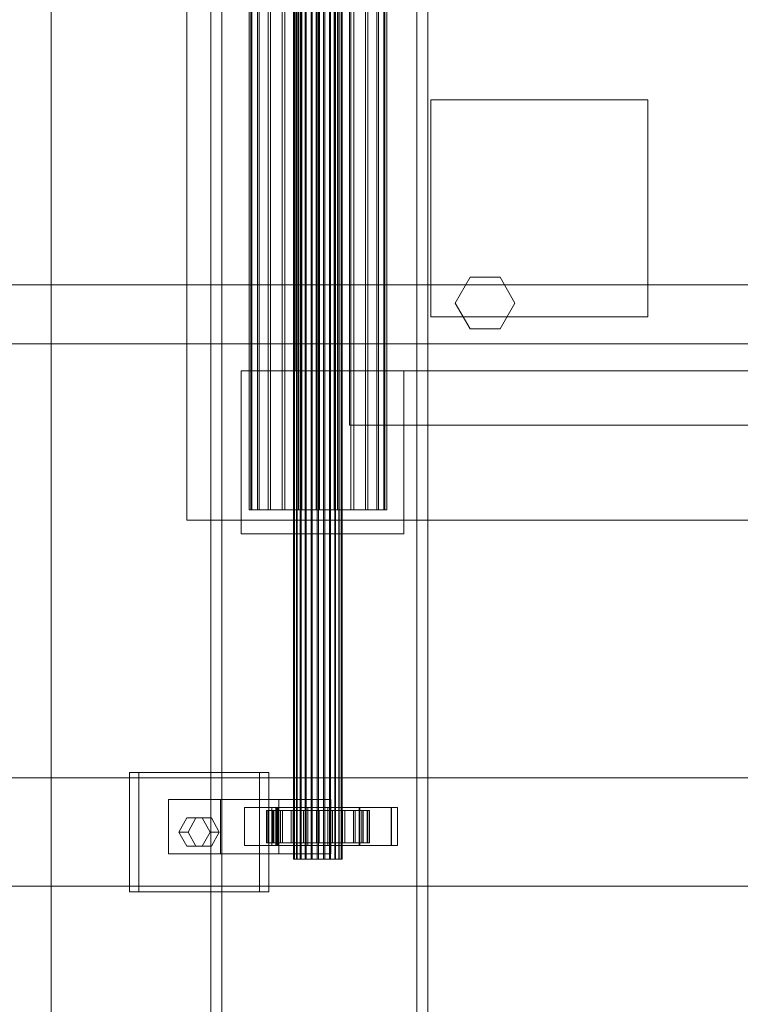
# Model space of a CAD drawing. Header units: millimetres. Extents: x -4395 to 65662, y -65530 to 6847.
# Tile 536 of 656: x 9097 to 9362, y -18494 to -18130. Entities that reach past the tile are written whole.
import ezdxf

# ---------------------------------------------------------------- set-up
doc = ezdxf.new("R2010")
doc.units = ezdxf.units.MM
for name, color, linetype, lineweight in [('COTAS_O', 1, 'Continuous', 0), ('superior_C01', 7, 'Continuous', 0), ('superior_mezcladora', 7, 'Continuous', 0)]:
    doc.layers.add(name, color=color, linetype=linetype, lineweight=lineweight)
doc.dimstyles.new('R19_100', dxfattribs={"dimtxt": 250, "dimasz": 150, "dimexe": 150, "dimexo": 80, "dimgap": 100, "dimtad": 1, "dimtih": 1, "dimtoh": 1, "dimdsep": 46, "dimcen": 0.09, "dimadec": 0, "dimazin": 0, "dimtfac": 1, "dimtdec": 4, "dimtofl": 0, "dimtmove": 0, "dimatfit": 3, "dimfxl": 1, "dimtolj": 1, "dimtzin": 0, "dimarcsym": 0})

# ---------------------------------------------------------------- blocks, each defined once
blk = doc.blocks.new('DIM_R33_37')
at = {"layer": 'COTAS_O'}
for p, q in [((9108.38, -17350), (9063.38, -17500)), ((9808.38, -17350), (9108.38, -17350)), ((9108.38, -18650), (9108.38, -17350)), ((9108.38, -17350), (9153.38, -17500)), ((9108.38, -18650), (9063.38, -18500)), ((9108.38, -18650), (9153.38, -18500)), ((9808.38, -18650), (9108.38, -18650))]:
    blk.add_line(p, q, dxfattribs=at)
blk.add_text('1300 O', height=250, rotation=90, dxfattribs=at).set_placement((9008.38, -18000))

msp = doc.modelspace()

# ---------------------------------------------------------------- linework, layer by layer
at = {"layer": 'superior_C01'}
for p, q in [((9167.243, -16900), (9167.243, -19100)), ((9171.243, -19100), (9171.243, -16900)), ((9243.243, -16900), (9243.243, -19100)), ((9247.243, -19100), (9247.243, -16900)), ((9197.725, -18440), (9197.725, -17560)), ((9197.974, -18440), (9197.974, -17560)), ((9198.088, -18440), (9198.088, -17560)), ((9198.821, -18440), (9198.821, -17560)), ((9199.04, -18440), (9199.04, -17560)), ((9200.205, -18440), (9200.205, -17560)), ((9200.515, -18440), (9200.515, -17560)), ((9202.034, -18440), (9202.034, -17560)), ((9202.413, -18440), (9202.413, -17560)), ((9204.182, -18440), (9204.182, -17560)), ((9204.605, -18440), (9204.605, -17560)), ((9206.503, -18440), (9206.503, -17560)), ((9206.941, -18440), (9206.941, -17560)), ((9208.839, -18440), (9208.839, -17560)), ((9209.262, -18440), (9209.262, -17560)), ((9211.031, -18440), (9211.031, -17560)), ((9211.41, -18440), (9211.41, -17560)), ((9212.929, -18440), (9212.929, -17560)), ((9213.239, -18440), (9213.239, -17560)), ((9214.404, -18440), (9214.404, -17560)), ((9214.623, -18440), (9214.623, -17560)), ((9215.356, -17560), (9215.356, -18440)), ((9215.469, -18440), (9215.469, -17560)), ((9215.719, -18440), (9215.719, -17560)), ((9181.329, -18311.15), (9181.329, -17688.85)), ((9182.035, -18311.15), (9182.035, -17688.85)), ((9182.355, -18311.15), (9182.355, -17688.85)), ((9184.422, -18311.15), (9184.422, -17688.85)), ((9185.041, -18311.15), (9185.041, -17688.85)), ((9188.33, -18311.15), (9188.33, -17688.85)), ((9189.204, -18311.15), (9189.204, -17688.85)), ((9193.49, -18311.15), (9193.49, -17688.85)), ((9194.561, -18311.15), (9194.561, -17688.85)), ((9199.553, -18311.15), (9199.553, -17688.85)), ((9200.747, -18311.15), (9200.747, -17688.85)), ((9206.104, -18311.15), (9206.104, -17688.85)), ((9207.34, -18311.15), (9207.34, -17688.85)), ((9212.697, -18311.15), (9212.697, -17688.85)), ((9213.891, -18311.15), (9213.891, -17688.85)), ((9218.883, -18311.15), (9218.883, -17688.85)), ((9219.954, -18311.15), (9219.954, -17688.85)), ((9224.24, -18311.15), (9224.24, -17688.85)), ((9225.114, -18311.15), (9225.114, -17688.85)), ((9228.403, -18311.15), (9228.403, -17688.85)), ((9229.022, -18311.15), (9229.022, -17688.85)), ((9231.089, -17688.85), (9231.089, -18311.15)), ((9231.409, -18311.15), (9231.409, -17688.85)), ((9232.114, -18311.15), (9232.114, -17688.85)), ((9410.453, -18228.298), (8978.533, -18228.298)), ((8980.217, -18228.298), (9412.137, -18228.298)), ((10210.031, -18250), (1105.699, -18250)), ((1107.119, -18250), (10211.451, -18250)), ((9182.355, -18311.15), (9181.329, -18311.15)), ((9181.329, -18311.15), (9182.035, -18311.15)), ((9182.035, -18311.15), (9184.422, -18311.15)), ((9185.041, -18311.15), (9182.355, -18311.15)), ((9184.422, -18311.15), (9188.33, -18311.15)), ((9189.204, -18311.15), (9185.041, -18311.15)), ((9188.33, -18311.15), (9193.49, -18311.15)), ((9194.561, -18311.15), (9189.204, -18311.15)), ((9193.49, -18311.15), (9199.553, -18311.15)), ((9200.747, -18311.15), (9194.561, -18311.15)), ((9199.553, -18311.15), (9206.104, -18311.15)), ((9207.34, -18311.15), (9200.747, -18311.15)), ((9206.104, -18311.15), (9212.697, -18311.15)), ((9213.891, -18311.15), (9207.34, -18311.15)), ((9212.697, -18311.15), (9218.883, -18311.15)), ((9219.954, -18311.15), (9213.891, -18311.15)), ((9218.883, -18311.15), (9224.24, -18311.15)), ((9225.114, -18311.15), (9219.954, -18311.15)), ((9224.24, -18311.15), (9228.403, -18311.15)), ((9229.022, -18311.15), (9225.114, -18311.15)), ((9228.403, -18311.15), (9231.089, -18311.15)), ((9231.409, -18311.15), (9229.022, -18311.15)), ((9231.089, -18311.15), (9232.114, -18311.15)), ((9232.114, -18311.15), (9231.409, -18311.15)), ((9496.424, -18410), (8345.216, -18410)), ((8356.506, -18410), (9507.714, -18410)), ((9576.866, -18410), (8425.658, -18410)), ((8439.771, -18410), (9590.979, -18410)), ((9185.206, -18408), (9137.239, -18408)), ((9137.239, -18408), (9137.239, -18452)), ((9140.626, -18408), (9137.239, -18408)), ((9140.626, -18452), (9140.626, -18408)), ((9140.626, -18408), (9188.593, -18408)), ((9185.206, -18452), (9185.206, -18408)), ((9185.206, -18408), (9188.593, -18408)), ((9188.593, -18408), (9188.593, -18452)), ((9170.816, -18418), (9151.629, -18418)), ((9151.629, -18418), (9151.629, -18438)), ((9192.33, -18418), (9151.629, -18418)), ((9170.816, -18438), (9170.816, -18418)), ((9170.816, -18418), (9211.517, -18418)), ((9192.33, -18438), (9192.33, -18418)), ((9192.33, -18418), (9211.517, -18418)), ((9211.517, -18418), (9211.517, -18438)), ((9191.201, -18421), (9179.689, -18421)), ((9179.689, -18421), (9179.689, -18435)), ((9191.544, -18421), (9179.689, -18421)), ((9188.255, -18422), (9187.728, -18422)), ((9187.728, -18422), (9197.725, -18422)), ((9187.728, -18434), (9187.728, -18422)), ((9187.728, -18422), (9188.494, -18422)), ((9190.041, -18422), (9188.255, -18422)), ((9188.255, -18422), (9197.974, -18422)), ((9188.255, -18434), (9188.255, -18422)), ((9188.494, -18422), (9198.088, -18422)), ((9188.494, -18434), (9188.494, -18422)), ((9188.494, -18422), (9190.504, -18422)), ((9233.867, -18421), (9189.738, -18421)), ((9189.738, -18421), (9189.738, -18435)), ((9191.996, -18421), (9189.738, -18421)), ((9192.964, -18422), (9190.041, -18422)), ((9190.041, -18422), (9198.821, -18422)), ((9190.041, -18434), (9190.041, -18422)), ((9190.504, -18422), (9199.04, -18422)), ((9190.504, -18434), (9190.504, -18422)), ((9190.504, -18422), (9193.618, -18422)), ((9191.201, -18435), (9191.201, -18421)), ((9191.201, -18421), (9203.056, -18421)), ((9191.544, -18435), (9191.544, -18421)), ((9191.544, -18421), (9203.056, -18421)), ((9191.996, -18435), (9191.996, -18421)), ((9191.996, -18421), (9236.125, -18421)), ((9196.824, -18422), (9192.964, -18422)), ((9192.964, -18422), (9200.205, -18422)), ((9192.964, -18434), (9192.964, -18422)), ((9193.618, -18422), (9200.515, -18422)), ((9193.618, -18434), (9193.618, -18422)), ((9193.618, -18422), (9197.625, -18422)), ((9201.359, -18422), (9196.824, -18422)), ((9196.824, -18422), (9202.034, -18422)), ((9196.824, -18434), (9196.824, -18422)), ((9197.625, -18422), (9202.413, -18422)), ((9197.625, -18434), (9197.625, -18422)), ((9197.625, -18422), (9202.253, -18422)), ((9197.725, -18422), (9197.974, -18422)), ((9197.725, -18422), (9197.725, -18434)), ((9198.088, -18422), (9197.725, -18422)), ((9197.974, -18422), (9198.821, -18422)), ((9197.974, -18422), (9197.974, -18434)), ((9198.088, -18422), (9198.088, -18434)), ((9199.04, -18422), (9198.088, -18422)), ((9198.821, -18422), (9200.205, -18422)), ((9198.821, -18422), (9198.821, -18434)), ((9199.04, -18422), (9199.04, -18434)), ((9200.515, -18422), (9199.04, -18422)), ((9200.205, -18422), (9202.034, -18422)), ((9200.205, -18422), (9200.205, -18434)), ((9200.515, -18422), (9200.515, -18434)), ((9202.413, -18422), (9200.515, -18422)), ((9206.259, -18422), (9201.359, -18422)), ((9201.359, -18422), (9204.182, -18422)), ((9201.359, -18434), (9201.359, -18422)), ((9202.034, -18422), (9204.182, -18422)), ((9202.034, -18422), (9202.034, -18434)), ((9202.253, -18422), (9204.605, -18422)), ((9202.253, -18434), (9202.253, -18422)), ((9202.253, -18422), (9207.184, -18422)), ((9202.413, -18422), (9202.413, -18434)), ((9204.605, -18422), (9202.413, -18422)), ((9203.056, -18421), (9203.056, -18435)), ((9204.182, -18422), (9206.503, -18422)), ((9204.182, -18422), (9204.182, -18434)), ((9204.605, -18422), (9204.605, -18434)), ((9206.941, -18422), (9204.605, -18422)), ((9211.191, -18422), (9206.259, -18422)), ((9206.259, -18422), (9206.503, -18422)), ((9206.259, -18434), (9206.259, -18422)), ((9206.503, -18422), (9208.839, -18422)), ((9206.503, -18422), (9206.503, -18434)), ((9207.184, -18422), (9206.941, -18422)), ((9206.941, -18422), (9206.941, -18434)), ((9209.262, -18422), (9206.941, -18422)), ((9207.184, -18434), (9207.184, -18422)), ((9207.184, -18422), (9212.085, -18422)), ((9211.191, -18422), (9208.839, -18422)), ((9208.839, -18422), (9211.031, -18422)), ((9208.839, -18422), (9208.839, -18434)), ((9212.085, -18422), (9209.262, -18422)), ((9209.262, -18422), (9209.262, -18434)), ((9211.41, -18422), (9209.262, -18422)), ((9221.9, -18421), (9210.388, -18421)), ((9210.388, -18421), (9210.388, -18435)), ((9222.243, -18421), (9210.388, -18421)), ((9215.819, -18422), (9211.031, -18422)), ((9211.031, -18422), (9212.929, -18422)), ((9211.031, -18422), (9211.031, -18434)), ((9215.819, -18422), (9211.191, -18422)), ((9211.191, -18434), (9211.191, -18422)), ((9216.62, -18422), (9211.41, -18422)), ((9211.41, -18422), (9211.41, -18434)), ((9213.239, -18422), (9211.41, -18422)), ((9212.085, -18434), (9212.085, -18422)), ((9212.085, -18422), (9216.62, -18422)), ((9219.826, -18422), (9212.929, -18422)), ((9212.929, -18422), (9214.404, -18422)), ((9212.929, -18422), (9212.929, -18434)), ((9220.48, -18422), (9213.239, -18422)), ((9213.239, -18422), (9213.239, -18434)), ((9214.623, -18422), (9213.239, -18422)), ((9222.94, -18422), (9214.404, -18422)), ((9214.404, -18422), (9215.356, -18422)), ((9214.404, -18422), (9214.404, -18434)), ((9223.403, -18422), (9214.623, -18422)), ((9214.623, -18422), (9214.623, -18434)), ((9215.469, -18422), (9214.623, -18422)), ((9215.356, -18422), (9224.949, -18422)), ((9215.356, -18434), (9215.356, -18422)), ((9215.356, -18422), (9215.719, -18422)), ((9225.189, -18422), (9215.469, -18422)), ((9215.469, -18422), (9215.469, -18434)), ((9215.719, -18422), (9215.469, -18422)), ((9225.716, -18422), (9215.719, -18422)), ((9215.719, -18422), (9215.719, -18434)), ((9219.826, -18422), (9215.819, -18422)), ((9215.819, -18434), (9215.819, -18422)), ((9216.62, -18434), (9216.62, -18422)), ((9216.62, -18422), (9220.48, -18422)), ((9222.94, -18422), (9219.826, -18422)), ((9219.826, -18434), (9219.826, -18422)), ((9220.48, -18434), (9220.48, -18422)), ((9220.48, -18422), (9223.403, -18422)), ((9221.9, -18435), (9221.9, -18421)), ((9221.9, -18421), (9233.755, -18421)), ((9222.243, -18435), (9222.243, -18421)), ((9222.243, -18421), (9233.755, -18421)), ((9224.949, -18422), (9222.94, -18422)), ((9222.94, -18434), (9222.94, -18422)), ((9223.403, -18434), (9223.403, -18422)), ((9223.403, -18422), (9225.189, -18422)), ((9224.949, -18422), (9224.949, -18434)), ((9225.716, -18422), (9224.949, -18422)), ((9225.189, -18434), (9225.189, -18422)), ((9225.189, -18422), (9225.716, -18422)), ((9225.716, -18434), (9225.716, -18422)), ((9233.755, -18421), (9233.755, -18435)), ((9233.867, -18435), (9233.867, -18421)), ((9233.867, -18421), (9236.125, -18421)), ((9236.125, -18421), (9236.125, -18435)), ((9155.467, -18430), (9158.345, -18424.804)), ((9158.345, -18424.804), (9164.101, -18424.804)), ((9161.732, -18424.804), (9158.345, -18424.804)), ((9161.732, -18424.804), (9158.854, -18430)), ((9167.488, -18424.804), (9161.732, -18424.804)), ((9164.101, -18424.804), (9166.979, -18430)), ((9167.488, -18424.804), (9164.101, -18424.804)), ((9170.366, -18430), (9167.488, -18424.804)), ((9158.345, -18435.196), (9155.467, -18430)), ((9155.467, -18430), (9158.854, -18430)), ((9158.854, -18430), (9161.732, -18435.196)), ((9166.979, -18430), (9164.101, -18435.196)), ((9170.366, -18430), (9166.979, -18430)), ((9167.488, -18435.196), (9170.366, -18430)), ((9164.101, -18435.196), (9158.345, -18435.196)), ((9161.732, -18435.196), (9158.345, -18435.196)), ((9161.732, -18435.196), (9167.488, -18435.196)), ((9167.488, -18435.196), (9164.101, -18435.196)), ((9179.689, -18435), (9191.201, -18435)), ((9179.689, -18435), (9191.544, -18435)), ((9197.725, -18434), (9187.728, -18434)), ((9187.728, -18434), (9188.255, -18434)), ((9188.494, -18434), (9187.728, -18434)), ((9197.974, -18434), (9188.255, -18434)), ((9188.255, -18434), (9190.041, -18434)), ((9198.088, -18434), (9188.494, -18434)), ((9190.504, -18434), (9188.494, -18434)), ((9189.738, -18435), (9233.867, -18435)), ((9189.738, -18435), (9191.996, -18435)), ((9198.821, -18434), (9190.041, -18434)), ((9190.041, -18434), (9192.964, -18434)), ((9199.04, -18434), (9190.504, -18434)), ((9193.618, -18434), (9190.504, -18434)), ((9203.056, -18435), (9191.201, -18435)), ((9203.056, -18435), (9191.544, -18435)), ((9236.125, -18435), (9191.996, -18435)), ((9200.205, -18434), (9192.964, -18434)), ((9192.964, -18434), (9196.824, -18434)), ((9200.515, -18434), (9193.618, -18434)), ((9197.625, -18434), (9193.618, -18434)), ((9202.034, -18434), (9196.824, -18434)), ((9196.824, -18434), (9201.359, -18434)), ((9202.413, -18434), (9197.625, -18434)), ((9202.253, -18434), (9197.625, -18434)), ((9197.974, -18434), (9197.725, -18434)), ((9197.725, -18434), (9198.088, -18434)), ((9198.821, -18434), (9197.974, -18434)), ((9198.088, -18434), (9199.04, -18434)), ((9200.205, -18434), (9198.821, -18434)), ((9199.04, -18434), (9200.515, -18434)), ((9202.034, -18434), (9200.205, -18434)), ((9200.515, -18434), (9202.413, -18434)), ((9204.182, -18434), (9201.359, -18434)), ((9201.359, -18434), (9206.259, -18434)), ((9204.182, -18434), (9202.034, -18434)), ((9204.605, -18434), (9202.253, -18434)), ((9207.184, -18434), (9202.253, -18434)), ((9202.413, -18434), (9204.605, -18434)), ((9206.503, -18434), (9204.182, -18434)), ((9204.605, -18434), (9206.941, -18434)), ((9206.503, -18434), (9206.259, -18434)), ((9206.259, -18434), (9211.191, -18434)), ((9208.839, -18434), (9206.503, -18434)), ((9206.941, -18434), (9207.184, -18434)), ((9206.941, -18434), (9209.262, -18434)), ((9212.085, -18434), (9207.184, -18434)), ((9211.031, -18434), (9208.839, -18434)), ((9208.839, -18434), (9211.191, -18434)), ((9209.262, -18434), (9212.085, -18434)), ((9209.262, -18434), (9211.41, -18434)), ((9210.388, -18435), (9221.9, -18435)), ((9210.388, -18435), (9222.243, -18435)), ((9212.929, -18434), (9211.031, -18434)), ((9211.031, -18434), (9215.819, -18434)), ((9211.191, -18434), (9215.819, -18434)), ((9211.41, -18434), (9216.62, -18434)), ((9211.41, -18434), (9213.239, -18434)), ((9216.62, -18434), (9212.085, -18434)), ((9214.404, -18434), (9212.929, -18434)), ((9212.929, -18434), (9219.826, -18434)), ((9213.239, -18434), (9220.48, -18434)), ((9213.239, -18434), (9214.623, -18434)), ((9215.356, -18434), (9214.404, -18434)), ((9214.404, -18434), (9222.94, -18434)), ((9214.623, -18434), (9223.403, -18434)), ((9214.623, -18434), (9215.469, -18434)), ((9224.949, -18434), (9215.356, -18434)), ((9215.719, -18434), (9215.356, -18434)), ((9215.469, -18434), (9225.189, -18434)), ((9215.469, -18434), (9215.719, -18434)), ((9215.719, -18434), (9225.716, -18434)), ((9215.819, -18434), (9219.826, -18434)), ((9220.48, -18434), (9216.62, -18434)), ((9219.826, -18434), (9222.94, -18434)), ((9223.403, -18434), (9220.48, -18434)), ((9233.755, -18435), (9221.9, -18435)), ((9233.755, -18435), (9222.243, -18435)), ((9222.94, -18434), (9224.949, -18434)), ((9225.189, -18434), (9223.403, -18434)), ((9224.949, -18434), (9225.716, -18434)), ((9225.716, -18434), (9225.189, -18434)), ((9236.125, -18435), (9233.867, -18435)), ((9151.629, -18438), (9170.816, -18438)), ((9151.629, -18438), (9192.33, -18438)), ((9211.517, -18438), (9170.816, -18438)), ((9211.517, -18438), (9192.33, -18438)), ((9198.088, -18440), (9197.725, -18440)), ((9197.725, -18440), (9197.974, -18440)), ((9197.974, -18440), (9198.821, -18440)), ((9199.04, -18440), (9198.088, -18440)), ((9198.821, -18440), (9200.205, -18440)), ((9200.515, -18440), (9199.04, -18440)), ((9200.205, -18440), (9202.034, -18440)), ((9202.413, -18440), (9200.515, -18440)), ((9202.034, -18440), (9204.182, -18440)), ((9204.605, -18440), (9202.413, -18440)), ((9204.182, -18440), (9206.503, -18440)), ((9206.941, -18440), (9204.605, -18440)), ((9206.503, -18440), (9208.839, -18440)), ((9209.262, -18440), (9206.941, -18440)), ((9208.839, -18440), (9211.031, -18440)), ((9211.41, -18440), (9209.262, -18440)), ((9211.031, -18440), (9212.929, -18440)), ((9213.239, -18440), (9211.41, -18440)), ((9212.929, -18440), (9214.404, -18440)), ((9214.623, -18440), (9213.239, -18440)), ((9214.404, -18440), (9215.356, -18440)), ((9215.469, -18440), (9214.623, -18440)), ((9215.356, -18440), (9215.719, -18440)), ((9215.719, -18440), (9215.469, -18440)), ((8345.216, -18450), (9496.424, -18450)), ((8356.506, -18450), (9507.714, -18450)), ((8425.658, -18450), (9576.866, -18450)), ((8439.771, -18450), (9590.979, -18450)), ((9137.239, -18452), (9185.206, -18452)), ((9137.239, -18452), (9140.626, -18452)), ((9188.593, -18452), (9140.626, -18452)), ((9188.593, -18452), (9185.206, -18452))]:
    msp.add_line(p, q, dxfattribs=at)
at = {"layer": 'superior_mezcladora'}
for p, q in [((9158.381, -18315), (9158.381, -17685)), ((9218.381, -18280), (9218.381, -17720)), ((9198.381, -18260), (9198.381, -17740)), ((9248.381, -18240), (9248.381, -18160)), ((9248.381, -18160), (9328.381, -18160)), ((9328.381, -18160), (9328.381, -18240)), ((9257.381, -18235), (9262.881, -18225.474)), ((9262.881, -18225.474), (9273.881, -18225.474)), ((9273.881, -18225.474), (9279.381, -18235)), ((9262.881, -18244.526), (9257.381, -18235)), ((9279.381, -18235), (9273.881, -18244.526)), ((9328.381, -18240), (9248.381, -18240)), ((9273.881, -18244.526), (9262.881, -18244.526)), ((9178.381, -18320), (9178.381, -18260)), ((9178.381, -18260), (9238.381, -18260)), ((9648.381, -18260), (9198.381, -18260)), ((9238.381, -18260), (9238.381, -18320)), ((9628.381, -18280), (9218.381, -18280)), ((9668.381, -18315), (9158.381, -18315)), ((9238.381, -18320), (9178.381, -18320))]:
    msp.add_line(p, q, dxfattribs=at)

# ---------------------------------------------------------------- dimensions: what is measured, and where the dimension line sits
at = {"layer": 'COTAS_O'}
dim = msp.add_aligned_dim(p1=(9808.381, -18650), p2=(9808.381, -17350), distance=700, text='<> O', dimstyle='R19_100', dxfattribs=at)
dim.commit()
dim.dimension.update_dxf_attribs({"geometry": 'DIM_R33_37', "text_midpoint": (9108.381, -18000)})

doc.saveas('drawing.dxf')
